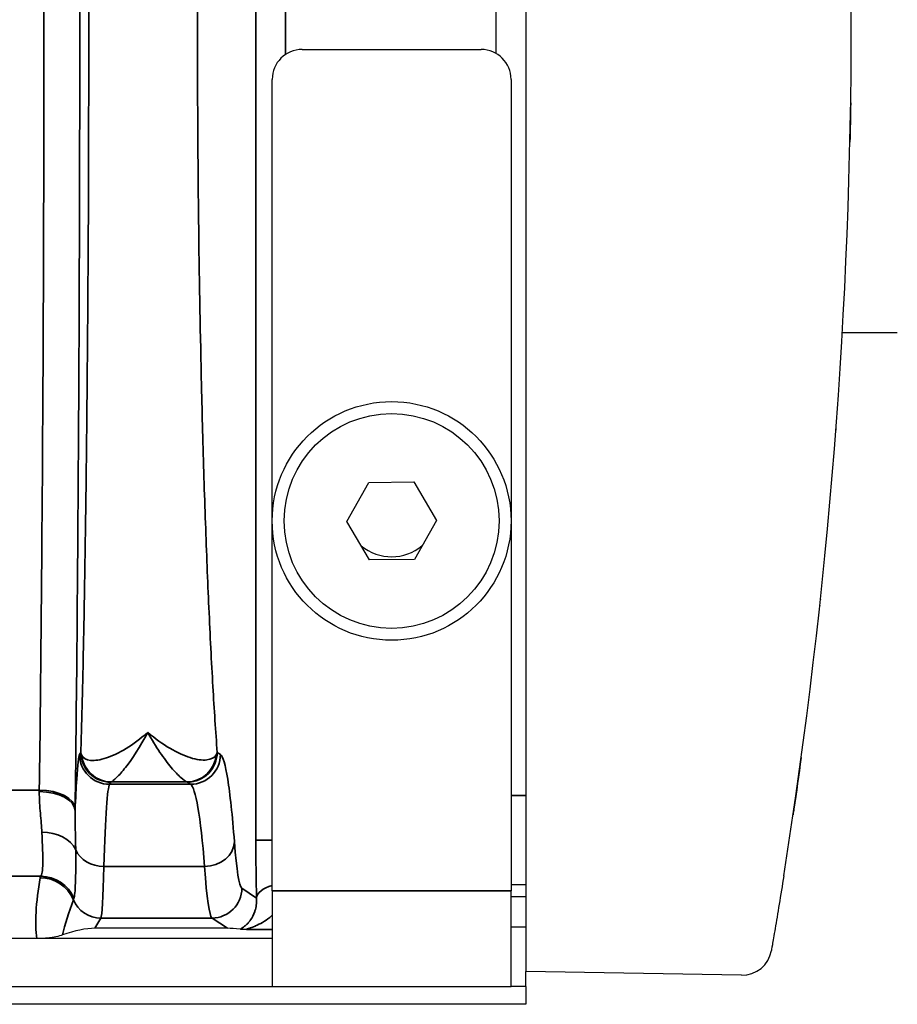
# Model space of a CAD drawing. Header units: millimetres. Extents: x 399 to 6233, y -1870 to 1602.
# Tile 497 of 656: x 5539 to 5554, y -98 to -81. Entities that reach past the tile are written whole.
import ezdxf

# ---------------------------------------------------------------- set-up
doc = ezdxf.new("R2010")
doc.units = ezdxf.units.MM
for name, color, linetype, lineweight in [('AM_5', 3, 'Continuous', 25), ('可見 (ISO)', 7, 'Continuous', 25), ('窄部可見 (ISO)', 7, 'Continuous', 35)]:
    doc.layers.add(name, color=color, linetype=linetype, lineweight=lineweight)
doc.styles.add('尺寸標註', font='romans.shx', dxfattribs={"bigfont": 'CHINESET.SHX'})
doc.dimstyles.new('CNS1$0', dxfattribs={"dimtxt": 2.5, "dimasz": 2.5, "dimexe": 1, "dimexo": 1, "dimgap": 1.5, "dimtad": 1, "dimtoh": 1, "dimdec": 1, "dimdsep": 46, "dimtxsty": '尺寸標註', "dimcen": 0, "dimclrd": 2, "dimclre": 2, "dimclrt": 1, "dimadec": 0, "dimazin": 2, "dimtp": 0.1, "dimtm": 0.1, "dimtfac": 0.71, "dimtdec": 1, "dimtmove": 0, "dimatfit": 0, "dimfxl": 0, "dimlwd": 13, "dimlwe": 13, "dimarcsym": 0})

# ---------------------------------------------------------------- blocks, each defined once
blk = doc.blocks.new('*D361')
at = {"layer": 'AM_5', "color": 2, "lineweight": 13}
for p, q in [((5422.642, -82.037), (5422.642, -115.653)), ((5583.362, -87.887), (5583.362, -115.653)), ((5425.142, -114.653), (5580.862, -114.653))]:
    blk.add_line(p, q, dxfattribs=at)
at = {"layer": 'AM_5', "color": 2, "lineweight": -2}
for points in [[(5425.142, -114.236), (5425.142, -115.07), (5422.642, -114.653)], [(5580.862, -114.236), (5580.862, -115.07), (5583.362, -114.653)]]:
    blk.add_solid(points, dxfattribs=at)
at = {"layer": 'Defpoints', "color": 0, "lineweight": -2}
for p in [(5422.642, -81.037), (5583.362, -86.887), (5583.362, -114.653)]:
    blk.add_point(p, dxfattribs=at)
at = {"layer": 'AM_5', "color": 1, "insert": (5503.002, -111.903), "char_height": 2.5, "attachment_point": 5, "style": '尺寸標註'}
blk.add_mtext('160.7', dxfattribs=at)

msp = doc.modelspace()

# ---------------------------------------------------------------- linework, layer by layer
at = {"layer": '可見 (ISO)'}
for p, q in [((5547.342, -66.837), (5547.342, -95.238)), ((5546.842, -81.604), (5546.842, -80.47)), ((5543.592, -81.537), (5546.592, -81.537)), ((5543.092, -95.637), (5543.092, -82.037)), ((5547.092, -82.037), (5547.092, -95.637)), ((5553.562, -86.287), (5552.641, -86.287)), ((5552.56, -87.537), (5552.562, -87.537)), ((5552.562, -87.537), (5552.562, -87.519)), ((5544.341, -89.444), (5544.71, -88.791)), ((5544.71, -88.791), (5545.461, -88.784)), ((5545.461, -88.784), (5545.842, -89.431)), ((5544.722, -90.091), (5544.341, -89.444)), ((5545.842, -89.431), (5545.473, -90.084)), ((5545.473, -90.084), (5544.722, -90.091)), ((5539.93, -91.537), (5539.93, -91.537)), ((5541.342, -93.225), (5541.342, -93.225)), ((5547.342, -95.238), (5547.342, -96.987)), ((5541.984, -95.537), (5541.984, -95.537)), ((5543.092, -95.637), (5543.092, -97.237)), ((5547.342, -95.537), (5547.092, -95.537)), ((5547.092, -97.237), (5547.092, -95.637)), ((5540.251, -95.787), (5540.251, -95.787)), ((5542.005, -95.737), (5542.004, -95.737)), ((5547.342, -95.737), (5547.092, -95.737)), ((5542.342, -96.263), (5540.119, -96.263)), ((5547.092, -96.237), (5547.342, -96.237)), ((5543.092, -96.437), (5438.592, -96.437)), ((5550.951, -97.05), (5547.342, -96.987)), ((5547.342, -97.237), (5547.342, -96.987)), ((5438.592, -97.237), (5543.092, -97.237)), ((5543.092, -97.237), (5547.092, -97.237)), ((5547.342, -97.237), (5547.092, -97.237)), ((5547.342, -97.237), (5547.342, -97.537)), ((5547.342, -97.537), (5434.342, -97.537))]:
    msp.add_line(p, q, dxfattribs=at)
for radius in [2, 1.8]:
    msp.add_circle((5545.092, -89.437), radius, dxfattribs=at)
for centre, radius, start, end in [((5543.592, -82.037), 0.5, 90, 180), ((5546.592, -82.037), 0.5, 0, 90), ((5545.092, -89.237), 0.8, 230.5307, 309.8588), ((5550.96, -96.55), 0.5, 269, 350.1847)]:
    msp.add_arc(centre, radius, start, end, dxfattribs=at)
for centre, major_axis, ratio, start_param, end_param in [((5461.319, -81.037), (0, -91.486), 0.999849, 1.413344, 1.728248), ((5539.619, -96.597), (0.703, 0.26), 0.296942, 0.676409, 1.518647), ((5543.592, -96.597), (1.346, -0.312), 0.087373, 2.464941, 2.780905)]:
    msp.add_ellipse(centre, major_axis=major_axis, ratio=ratio, start_param=start_param, end_param=end_param, dxfattribs=at)
msp.add_open_spline([(5552.781, -82.429), (5552.778, -82.652), (5552.773, -82.873), (5552.769, -83.09)], degree=3, dxfattribs=at)
for points, knots in [([(5552.535, -87.888), (5552.535, -87.888), (5552.535, -87.888), (5552.535, -87.89), (5552.535, -87.891), (5552.534, -87.894), (5552.534, -87.896), (5552.533, -87.905), (5552.533, -87.91), (5552.533, -87.913), (5552.533, -87.914), (5552.533, -87.914)], [0, 0, 0, 0, 0.00097656, 0.00097656, 0.00488283, 0.00488283, 0.01269545, 0.01269545, 0.04395329, 0.04395329, 0.05714808, 0.05714808, 0.05714808, 0.05714808]), ([(5552.275, -90.746), (5552.275, -90.746), (5552.275, -90.746), (5552.275, -90.746), (5552.275, -90.747), (5552.275, -90.749), (5552.275, -90.751), (5552.274, -90.752)], [0.02997514, 0.02997514, 0.02997514, 0.02997514, 0.03261946, 0.03261946, 0.04097847, 0.04097847, 0.04707143, 0.04707143, 0.04707143, 0.04707143]), ([(5552.264, -90.846), (5552.264, -90.846), (5552.264, -90.846), (5552.264, -90.847), (5552.264, -90.848), (5552.264, -90.85), (5552.264, -90.851), (5552.264, -90.853)], [0.02995296, 0.02995296, 0.02995296, 0.02995296, 0.03266965, 0.03266965, 0.04118502, 0.04118502, 0.04704465, 0.04704465, 0.04704465, 0.04704465]), ([(5551.952, -93.402), (5551.913, -93.691), (5551.871, -93.986), (5551.826, -94.297), (5551.821, -94.329), (5551.816, -94.361)], [0, 0, 0, 0, 0.08760995, 0.08760995, 0.09772978, 0.09772978, 0.09772978, 0.09772978]), ([(5551.66, -95.383), (5551.634, -95.547), (5551.608, -95.71), (5551.583, -95.86), (5551.558, -96.01), (5551.535, -96.15), (5551.515, -96.266), (5551.506, -96.324), (5551.497, -96.377), (5551.489, -96.423), (5551.481, -96.469), (5551.474, -96.507), (5551.469, -96.539), (5551.458, -96.602), (5551.452, -96.636), (5551.452, -96.636)], [0, 0, 0, 0, 0.000496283, 0.000496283, 0.000496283, 0.000992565, 0.000992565, 0.000992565, 0.001242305, 0.001242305, 0.001242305, 0.001488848, 0.001488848, 0.001488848, 0.00198513, 0.00198513, 0.00198513, 0.00198513]), ([(5542.668, -96.284), (5542.635, -96.284), (5542.61, -96.283), (5542.576, -96.281), (5542.565, -96.281), (5542.559, -96.28)], [-0.0000078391, -0.0000078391, -0.0000078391, -0.0000078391, 0.000153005, 0.000153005, 0.0003138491, 0.0003138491, 0.0003138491, 0.0003138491]), ([(5539.579, -96.375), (5539.55, -96.385), (5539.513, -96.396), (5539.436, -96.413), (5539.383, -96.423), (5539.292, -96.432), (5539.264, -96.434), (5539.218, -96.436), (5539.204, -96.437), (5539.183, -96.437), (5539.176, -96.437), (5539.165, -96.437), (5539.161, -96.437), (5539.154, -96.437), (5539.151, -96.437), (5539.147, -96.437)], [-0.2326944, -0.2326944, -0.2326944, -0.2326944, -0.1132276, -0.1132276, -0.0354432, -0.0354432, -0.0129893, -0.0129893, -0.0052284, -0.0052284, -0.0022698, -0.0022698, -0.0010702, -0.0010702, 0, 0, 0, 0])]:
    msp.add_open_spline(points, degree=3, knots=knots, dxfattribs=at)
at = {"layer": '窄部可見 (ISO)'}
for p, q in [((5542.817, -94.784), (5542.817, -67.29)), ((5543.316, -80.455), (5543.316, -81.62)), ((5539.866, -93.351), (5539.887, -93.316)), ((5542.17, -93.315), (5542.224, -93.351)), ((5540.387, -93.816), (5540.366, -93.851)), ((5540.366, -93.851), (5541.725, -93.851)), ((5541.66, -93.811), (5540.395, -93.811)), ((5541.725, -93.851), (5541.671, -93.815)), ((5537.992, -93.947), (5539.191, -93.947)), ((5547.092, -94.037), (5547.342, -94.037)), ((5543.092, -94.784), (5542.817, -94.784)), ((5541.959, -95.23), (5540.272, -95.23)), ((5539.218, -95.392), (5537.965, -95.392)), ((5542.583, -95.592), (5542.83, -95.756)), ((5543.092, -95.637), (5547.092, -95.637)), ((5540.222, -96.092), (5540.119, -96.263)), ((5542.084, -96.092), (5540.222, -96.092)), ((5542.342, -96.263), (5542.084, -96.092)), ((5543.092, -96.284), (5542.668, -96.284))]:
    msp.add_line(p, q, dxfattribs=at)
for centre, major_axis, ratio, start_param, end_param in [((5540.366, -93.351), (-0.429, 0.257), 0.999172, 0.54067, 2.110736), ((5540.395, -93.311), (0.172, -0.469), 0.994895, 4.468106, 5.930072), ((5541.66, -93.311), (-0.144, -0.479), 0.99273, 0.294178, 1.770458), ((5541.725, -93.351), (0.277, 0.416), 0.998023, 3.730274, 5.299244), ((5540.372, -101.849), (0, 8.003), 0.022251, 0.034889, 0.596848), ((5542.388, -93.817), (-2.002, 0), 0.034899, 6.188683, 6.262618), ((5539.665, -93.819), (2.009, 0), 0.034899, 0.052053, 0.11526), ((5541.709, -101.846), (0, 8), 0.055683, 5.686209, 6.248279), ((5539.143, -92.788), (-0.008, -2.509), 0.023353, 1.078708, 1.090789), ((5539.191, -94.257), (0.6, -0.008), 0.516344, 0.024457, 1.577318), ((5539.191, -94.289), (0.6, -0.008), 0.525274, 0.024614, 1.577589), ((5539.742, -92.866), (-0.008, -3.01), 0.019461, 1.078671, 1.090772), ((5539.234, -95.106), (0.6, 0.023), 0.752166, 0.306707, 1.54183), ((5541.959, -94.816), (0.499, 0.038), 0.826263, 4.648767, 6.190139), ((5542.578, -91.89), (-0.013, 3.705), 0.057031, 2.481299, 3.103343), ((5542.902, -94.882), (-0.005, 1.79), 0.047447, 1.516063, 2.080912), ((5540.272, -94.816), (-0.5, 0.015), 0.826915, 0.361643, 1.596274), ((5540.224, -91.978), (-0.005, -4.117), 0.020515, 0.038068, 0.660085), ((5542.078, -91.978), (0.013, -4.117), 0.051328, 5.622938, 6.244975), ((5550.885, -95.423), (-11.679, 0), 0.058758, 6.238419, 6.272371), ((5539.207, -96.015), (-0.59, 0.11), 0.998212, 3.721475, 4.896388), ((5539.218, -95.991), (-0.477, 0.364), 0.997266, 4.194851, 5.363923), ((5542.084, -95.592), (0.277, 0.416), 0.998023, 3.730274, 5.299244), ((5543.329, -95.756), (-0.5, -0.015), 0.485876, 5.193812, 6.22327), ((5540.594, -94.972), (-1.006, -2.097), 0.194686, 5.201237, 5.534292), ((5542.772, -87.967), (-3.014, -7.827), 0.001618, 6.189135, 6.234176), ((5540.222, -95.592), (-0.429, 0.257), 0.999172, 0.935442, 2.110736)]:
    msp.add_ellipse(centre, major_axis=major_axis, ratio=ratio, start_param=start_param, end_param=end_param, dxfattribs=at)
for points, knots in [([(5539.791, -67.818), (5539.816, -69.801), (5539.835, -71.946), (5539.848, -74.177), (5539.861, -76.407), (5539.868, -78.722), (5539.868, -81.037), (5539.868, -83.352), (5539.861, -85.667), (5539.848, -87.898), (5539.835, -90.128), (5539.816, -92.274), (5539.791, -94.257)], [2.598981, 2.598981, 2.598981, 2.598981, 2.870287, 2.870287, 2.870287, 3.141593, 3.141593, 3.141593, 3.412899, 3.412899, 3.412899, 3.684204, 3.684204, 3.684204, 3.684204]), ([(5539.191, -93.947), (5539.216, -92.01), (5539.235, -89.915), (5539.261, -85.559), (5539.268, -83.298), (5539.268, -78.776), (5539.261, -76.516), (5539.235, -72.159), (5539.216, -70.064), (5539.191, -68.128)], [2.598981, 2.598981, 2.598981, 2.598981, 2.870287, 2.870287, 3.141593, 3.141593, 3.412899, 3.412899, 3.684204, 3.684204, 3.684204, 3.684204]), ([(5539.887, -93.316), (5539.897, -92.97), (5539.907, -92.596), (5539.916, -92.212), (5539.925, -91.8), (5539.934, -91.356), (5539.943, -90.891), (5539.951, -90.441), (5539.958, -89.969), (5539.965, -89.473), (5539.972, -88.978), (5539.979, -88.455), (5539.985, -87.926), (5539.987, -87.676), (5539.99, -87.423), (5539.992, -87.167), (5540, -86.338), (5540.006, -85.476), (5540.011, -84.583), (5540.016, -83.414), (5540.019, -82.232), (5540.019, -81.037), (5540.019, -79.843), (5540.016, -78.661), (5540.011, -77.492), (5540.006, -76.598), (5540, -75.736), (5539.992, -74.908), (5539.99, -74.652), (5539.987, -74.399), (5539.985, -74.149), (5539.979, -73.62), (5539.972, -73.097), (5539.965, -72.602), (5539.958, -72.106), (5539.951, -71.633), (5539.943, -71.184), (5539.934, -70.718), (5539.925, -70.274), (5539.916, -69.863), (5539.907, -69.479), (5539.897, -69.105), (5539.887, -68.758)], [0.0297443, 0.0297443, 0.0297443, 0.0297443, 0.0865259, 0.0865259, 0.0865259, 0.1473087, 0.1473087, 0.1473087, 0.2060909, 0.2060909, 0.2060909, 0.2648731, 0.2648731, 0.2648731, 0.2926242, 0.2926242, 0.2926242, 0.3824374, 0.3824374, 0.3824374, 0.5, 0.5, 0.5, 0.6175662, 0.6175662, 0.6175662, 0.7073868, 0.7073868, 0.7073868, 0.7351305, 0.7351305, 0.7351305, 0.7939127, 0.7939127, 0.7939127, 0.8526949, 0.8526949, 0.8526949, 0.9134821, 0.9134821, 0.9134821, 0.9702593, 0.9702593, 0.9702593, 0.9702593]), ([(5542.17, -68.759), (5542.145, -69.105), (5542.121, -69.479), (5542.098, -69.863), (5542.074, -70.274), (5542.052, -70.719), (5542.031, -71.184), (5542.01, -71.634), (5541.991, -72.107), (5541.974, -72.602), (5541.956, -73.098), (5541.94, -73.62), (5541.926, -74.149), (5541.919, -74.399), (5541.913, -74.652), (5541.907, -74.908), (5541.888, -75.737), (5541.872, -76.599), (5541.861, -77.492), (5541.846, -78.661), (5541.839, -79.843), (5541.839, -81.037), (5541.839, -82.232), (5541.846, -83.413), (5541.861, -84.583), (5541.872, -85.476), (5541.888, -86.338), (5541.907, -87.167), (5541.913, -87.423), (5541.919, -87.675), (5541.926, -87.925), (5541.94, -88.454), (5541.956, -88.977), (5541.974, -89.473), (5541.991, -89.968), (5542.01, -90.441), (5542.031, -90.89), (5542.052, -91.356), (5542.074, -91.8), (5542.098, -92.212), (5542.121, -92.596), (5542.145, -92.969), (5542.17, -93.315)], [0.0297097, 0.0297097, 0.0297097, 0.0297097, 0.0864602, 0.0864602, 0.0864602, 0.1472827, 0.1472827, 0.1472827, 0.2060692, 0.2060692, 0.2060692, 0.2648557, 0.2648557, 0.2648557, 0.2925923, 0.2925923, 0.2925923, 0.3824288, 0.3824288, 0.3824288, 0.5, 0.5, 0.5, 0.6175748, 0.6175748, 0.6175748, 0.7074188, 0.7074188, 0.7074188, 0.7351479, 0.7351479, 0.7351479, 0.7939344, 0.7939344, 0.7939344, 0.8527209, 0.8527209, 0.8527209, 0.9135479, 0.9135479, 0.9135479, 0.9702939, 0.9702939, 0.9702939, 0.9702939]), ([(5539.9, -93.364), (5539.925, -93.412), (5539.978, -93.441), (5540.05, -93.449), (5540.122, -93.456), (5540.213, -93.443), (5540.314, -93.409), (5540.515, -93.343), (5540.762, -93.195), (5541.007, -92.98)], [0, 0, 0, 0, 0.00059497, 0.00059497, 0.00059497, 0.001189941, 0.001189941, 0.001189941, 0.002379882, 0.002379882, 0.002379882, 0.002379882]), ([(5541.007, -92.98), (5540.878, -93.226), (5540.746, -93.425), (5540.635, -93.567), (5540.579, -93.638), (5540.528, -93.696), (5540.486, -93.737), (5540.443, -93.779), (5540.41, -93.804), (5540.395, -93.811)], [-0.000011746, -0.000011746, -0.000011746, -0.000011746, 0.001125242, 0.001125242, 0.001125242, 0.001698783, 0.001698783, 0.001698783, 0.002277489, 0.002277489, 0.002277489, 0.002277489]), ([(5541.007, -92.98), (5541.133, -93.087), (5541.259, -93.176), (5541.5, -93.319), (5541.614, -93.371), (5541.825, -93.437), (5541.92, -93.45), (5542.07, -93.434), (5542.127, -93.405), (5542.155, -93.356)], [-0.000011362, -0.000011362, -0.000011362, -0.000011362, 0.000587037, 0.000587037, 0.001185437, 0.001185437, 0.001783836, 0.001783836, 0.002382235, 0.002382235, 0.002382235, 0.002382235]), ([(5541.66, -93.811), (5541.642, -93.804), (5541.606, -93.78), (5541.561, -93.739), (5541.516, -93.698), (5541.461, -93.64), (5541.401, -93.569), (5541.342, -93.498), (5541.278, -93.413), (5541.212, -93.315), (5541.145, -93.216), (5541.075, -93.103), (5541.007, -92.98)], [0, 0, 0, 0, 0.000570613, 0.000570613, 0.000570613, 0.001141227, 0.001141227, 0.001141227, 0.00171184, 0.00171184, 0.00171184, 0.002282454, 0.002282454, 0.002282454, 0.002282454]), ([(5539.79, -94.289), (5539.799, -94.083), (5539.808, -93.908), (5539.817, -93.767), (5539.833, -93.519), (5539.849, -93.379), (5539.866, -93.351)], [1.0953922, 1.0953922, 1.0953922, 1.0953922, 1.2550802, 1.2550802, 1.2550802, 1.5358897, 1.5358897, 1.5358897, 1.5358897]), ([(5539.887, -93.316), (5539.887, -93.317), (5539.887, -93.316), (5539.887, -93.316), (5539.887, -93.316), (5539.887, -93.318), (5539.887, -93.319), (5539.887, -93.32), (5539.887, -93.321), (5539.887, -93.322), (5539.888, -93.324), (5539.888, -93.326), (5539.888, -93.328), (5539.889, -93.332), (5539.89, -93.336), (5539.891, -93.34), (5539.893, -93.348), (5539.896, -93.356), (5539.9, -93.364)], [-0.00000006, -0.00000006, -0.00000006, -0.00000006, 0.0000007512, 0.0000007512, 0.0000007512, 0.0000109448, 0.0000109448, 0.0000109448, 0.0000230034, 0.0000230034, 0.0000230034, 0.0000471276, 0.0000471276, 0.0000471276, 0.0000954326, 0.0000954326, 0.0000954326, 0.0001925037, 0.0001925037, 0.0001925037, 0.0001925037]), ([(5540.387, -93.816), (5540.256, -93.816), (5540.126, -93.762), (5540.033, -93.669), (5539.941, -93.577), (5539.887, -93.447), (5539.887, -93.316)], [0, 0, 0, 0, 0.5, 0.5, 0.5, 1, 1, 1, 1]), ([(5541.671, -93.815), (5541.801, -93.815), (5541.931, -93.761), (5542.024, -93.668), (5542.116, -93.576), (5542.17, -93.446), (5542.17, -93.315)], [0, 0, 0, 0, 0.5, 0.5, 0.5, 1, 1, 1, 1]), ([(5542.155, -93.356), (5542.162, -93.343), (5542.167, -93.329), (5542.17, -93.315), (5542.17, -93.315), (5542.17, -93.315)], [0, 0, 0, 0, 0.0001650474, 0.0001650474, 0.0001651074, 0.0001651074, 0.0001651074, 0.0001651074]), ([(5542.224, -93.351), (5542.266, -93.379), (5542.307, -93.519), (5542.386, -94.014), (5542.424, -94.369), (5542.459, -94.816)], [1.6057029, 1.6057029, 1.6057029, 1.6057029, 1.8867378, 1.8867378, 2.1677727, 2.1677727, 2.1677727, 2.1677727]), ([(5539.234, -94.655), (5539.229, -94.556), (5539.218, -94.449), (5539.208, -94.336), (5539.198, -94.222), (5539.189, -94.102), (5539.191, -93.973)], [0, 0, 0, 0, 0.000446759, 0.000446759, 0.000446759, 0.000893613, 0.000893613, 0.000893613, 0.000893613]), ([(5539.79, -94.289), (5539.788, -94.402), (5539.791, -94.51), (5539.793, -94.616), (5539.796, -94.73), (5539.8, -94.84), (5539.8, -94.948)], [0.000000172, 0.000000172, 0.000000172, 0.000000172, 0.000500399, 0.000500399, 0.000500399, 0.001035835, 0.001035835, 0.001035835, 0.001035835]), ([(5539.218, -95.392), (5539.236, -95.373), (5539.247, -95.299), (5539.248, -95.173), (5539.25, -95.047), (5539.244, -94.874), (5539.234, -94.655)], [0, 0, 0, 0, 0.000987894, 0.000987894, 0.000987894, 0.001975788, 0.001975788, 0.001975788, 0.001975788]), ([(5539.8, -94.948), (5539.801, -95.179), (5539.801, -95.363), (5539.796, -95.501), (5539.791, -95.639), (5539.782, -95.725), (5539.77, -95.759)], [0, 0, 0, 0, 0.001125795, 0.001125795, 0.001125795, 0.00225159, 0.00225159, 0.00225159, 0.00225159]), ([(5539.147, -96.437), (5539.131, -96.307), (5539.127, -96.157), (5539.136, -95.994), (5539.145, -95.815), (5539.169, -95.619), (5539.207, -95.416)], [3.8442704, 3.8442704, 3.8442704, 3.8442704, 4.0696423, 4.0696423, 4.0696423, 4.3163862, 4.3163862, 4.3163862, 4.3163862]), ([(5542.559, -96.28), (5542.56, -96.28), (5542.561, -96.279), (5542.561, -96.279), (5542.562, -96.278), (5542.562, -96.278), (5542.563, -96.277), (5542.573, -96.271), (5542.586, -96.263), (5542.599, -96.253), (5542.612, -96.244), (5542.626, -96.233), (5542.64, -96.221), (5542.644, -96.218), (5542.648, -96.215), (5542.651, -96.211), (5542.665, -96.199), (5542.678, -96.186), (5542.691, -96.171), (5542.694, -96.167), (5542.697, -96.163), (5542.701, -96.159), (5542.704, -96.156), (5542.707, -96.152), (5542.71, -96.148), (5542.712, -96.146), (5542.713, -96.144), (5542.715, -96.141), (5542.72, -96.135), (5542.725, -96.129), (5542.729, -96.122), (5542.756, -96.083), (5542.78, -96.038), (5542.799, -95.982), (5542.8, -95.979), (5542.801, -95.976), (5542.803, -95.973), (5542.822, -95.913), (5542.835, -95.843), (5542.83, -95.756)], [0, 0, 0, 0, 0.000012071, 0.000012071, 0.000012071, 0.000023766, 0.000023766, 0.000023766, 0.000205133, 0.000205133, 0.000205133, 0.000386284, 0.000386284, 0.000386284, 0.000434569, 0.000434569, 0.000434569, 0.000603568, 0.000603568, 0.000603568, 0.000645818, 0.000645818, 0.000645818, 0.00068593, 0.00068593, 0.00068593, 0.000709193, 0.000709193, 0.000709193, 0.000772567, 0.000772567, 0.000772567, 0.001138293, 0.001138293, 0.001138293, 0.001158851, 0.001158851, 0.001158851, 0.001545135, 0.001545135, 0.001545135, 0.001545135]), ([(5543.092, -96.045), (5543.078, -96.058), (5543.064, -96.07), (5543.05, -96.081), (5542.973, -96.144), (5542.889, -96.191), (5542.81, -96.225), (5542.808, -96.226), (5542.806, -96.227), (5542.804, -96.228), (5542.767, -96.243), (5542.731, -96.256), (5542.703, -96.266), (5542.701, -96.267), (5542.699, -96.268), (5542.697, -96.268), (5542.67, -96.277), (5542.656, -96.283), (5542.668, -96.284)], [0.0007788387, 0.0007788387, 0.0007788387, 0.0007788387, 0.0008591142, 0.0008591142, 0.0008591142, 0.0012950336, 0.0012950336, 0.0012950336, 0.0013059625, 0.0013059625, 0.0013059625, 0.0015108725, 0.0015108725, 0.0015108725, 0.0015260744, 0.0015260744, 0.0015260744, 0.0017267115, 0.0017267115, 0.0017267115, 0.0017267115])]:
    msp.add_open_spline(points, degree=3, knots=knots, dxfattribs=at)

# ---------------------------------------------------------------- dimensions: what is measured, and where the dimension line sits
at = {"layer": 'AM_5'}
dim = msp.add_linear_dim(base=(5583.362, -114.653), p1=(5422.642, -81.037), p2=(5583.362, -86.887), dimstyle='CNS1$0', override={"dimfxl": 4, "dimarcsym": 1}, dxfattribs=at)
dim.commit()
dim.dimension.update_dxf_attribs({"geometry": '*D361', "text_midpoint": (5503.002, -111.903)})

doc.saveas('drawing.dxf')
